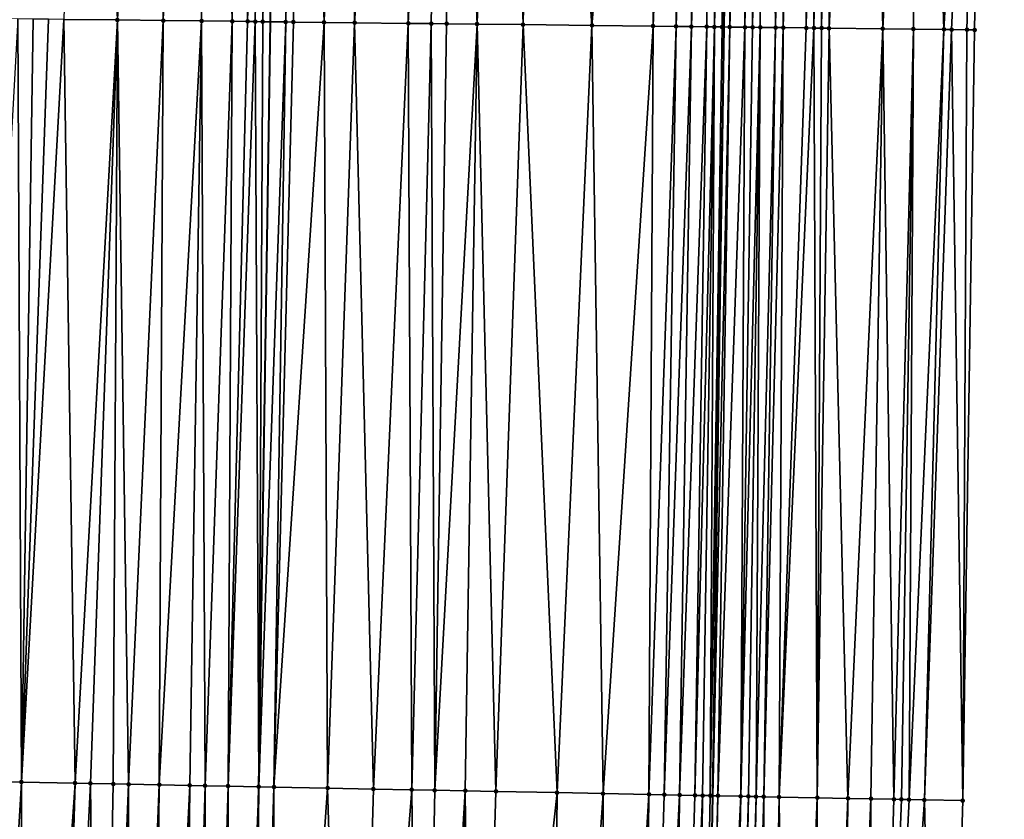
# Model space of a CAD drawing. Header units: feet. Extents: x 2004186 to 2014793, y 836912 to 864902.
# Tile 287 of 656: x 2010743 to 2010769, y 845860 to 845881. Entities that reach past the tile are written whole.
import ezdxf

# ---------------------------------------------------------------- set-up
doc = ezdxf.new("R2010")
doc.units = ezdxf.units.FT
doc.header["$LTSCALE"] = 100
doc.header["$MEASUREMENT"] = 0
for name, color, linetype, lineweight in [('EP_Travel Lane', 5, 'Continuous', 40), ('GPL_Skip Line', 2, 'Continuous', 40), ('Road Shots', 4, 'Continuous', 200), ('Road X-Section', 30, 'Continuous', 13)]:
    doc.layers.add(name, color=color, linetype=linetype, lineweight=lineweight)
doc.layers.add('I-77 SB_MM21-27-Surface-Border', color=7, linetype='Continuous')
doc.layers.add('I-77 SB_MM21-27-Surface-TIN', color=7, linetype='Continuous')

msp = doc.modelspace()

# ---------------------------------------------------------------- linework, layer by layer
at = {"layer": 'EP_Travel Lane'}
msp.add_polyline3d([(2010759.360322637, 845780.6629193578, 426.544845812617), (2010759.911873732, 845800.7087032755, 426.7726035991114), (2010760.343211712, 845820.7511371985, 427.0002737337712), (2010760.716691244, 845840.7453031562, 427.2234709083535), (2010761.090185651, 845860.7402653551, 427.4104054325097), (2010761.38151051, 845880.8343827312, 427.6064052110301), (2010761.527212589, 845900.9017199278, 427.8125082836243), (2010761.612163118, 845920.8999091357, 428.0130893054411), (2010761.697119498, 845940.8994757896, 428.2082520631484), (2010761.695010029, 845961.0133836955, 428.3966934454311), (2010761.541680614, 845981.0837673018, 428.625813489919), (2010761.325985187, 846001.0812769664, 428.860843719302), (2010761.110288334, 846021.0789189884, 429.0975363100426), (2010760.79572555, 846041.1759408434, 429.3102313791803), (2010760.32704666, 846061.2212644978, 429.4963117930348), (2010759.804670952, 846081.2125893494, 429.6828165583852)], dxfattribs=at)
at = {"layer": 'GPL_Skip Line'}
msp.add_polyline3d([(2010747.500364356, 845781.0019387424, 426.0945709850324), (2010748.017806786, 845800.9926561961, 426.3360864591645), (2010748.447249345, 845820.9862712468, 426.560567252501), (2010748.834283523, 845840.9799896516, 426.7729724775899), (2010749.22132756, 845860.9742173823, 426.9820490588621), (2010749.529161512, 845880.9705243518, 427.1633419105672), (2010749.695073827, 845900.9683217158, 427.3676179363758), (2010749.80006016, 845920.9666711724, 427.5674503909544), (2010749.905047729, 845940.9652561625, 427.7758774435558), (2010749.91524416, 845960.9638335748, 427.9645795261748), (2010749.763724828, 845980.9617326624, 428.1844560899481), (2010749.548030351, 846000.9591543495, 428.4127089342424), (2010749.332333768, 846020.95677122, 428.6233460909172), (2010749.033706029, 846040.9526589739, 428.8440243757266), (2010748.603619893, 846060.9468248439, 429.0315092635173), (2010748.12822341, 846080.9394297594, 429.2097553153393)], dxfattribs=at)
at = {"layer": 'I-77 SB_MM21-27-Surface-Border', "color": 3, "linetype": 'ByBlock', "lineweight": -2}
msp.add_polyline3d([(2010765.523465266, 846081.3463762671, 429.9143965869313), (2010766.398744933, 846061.3634390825, 429.7328369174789), (2010767.03046191, 846041.294467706, 429.541343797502), (2010767.331364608, 846021.1436960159, 429.3228908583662), (2010767.747054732, 846001.1477565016, 429.1141724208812), (2010768.162741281, 845981.1521484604, 428.8934604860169), (2010768.515083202, 845961.0416027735, 428.6906418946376), (2010768.704755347, 845940.8602144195, 428.4841989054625), (2010768.599760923, 845920.8603235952, 428.2853056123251), (2010768.294779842, 845900.8634994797, 428.0795218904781), (2010767.92794823, 845880.7591176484, 427.8583012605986), (2010767.617747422, 845860.6111968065, 427.6869207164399), (2010767.030730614, 845840.6203112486, 427.4903405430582), (2010766.443728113, 845820.6301648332, 427.2611214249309), (2010765.612790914, 845800.5724275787, 426.9969310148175), (2010764.693339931, 845780.510360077, 426.7571607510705)], dxfattribs=at)
at = {"layer": 'I-77 SB_MM21-27-Surface-TIN', "color": 128, "linetype": 'ByBlock', "lineweight": -2}
for points in [[(2010744.695152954, 845900.996518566, 427.1743784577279), (2010744.129518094, 845881.0326134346, 426.9546640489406), (2010745.529426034, 845881.0165509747, 427.0051876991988)], [(2010746.495124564, 845900.9863859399, 427.2421357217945), (2010744.695152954, 845900.996518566, 427.1743784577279), (2010745.529426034, 845881.0165509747, 427.0051876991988)], [(2010746.495124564, 845900.9863859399, 427.2421357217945), (2010745.529426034, 845881.0165509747, 427.0051876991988), (2010746.729346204, 845881.0027004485, 427.0570190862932)], [(2010747.495108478, 845900.9806968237, 427.2857171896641), (2010746.495124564, 845900.9863859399, 427.2421357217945), (2010746.729346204, 845881.0027004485, 427.0570190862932)], [(2010747.495108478, 845900.9806968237, 427.2857171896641), (2010746.729346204, 845881.0027004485, 427.0570190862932), (2010747.729279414, 845880.9911344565, 427.1026742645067)], [(2010748.095098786, 845900.9772758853, 427.3126067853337), (2010747.495108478, 845900.9806968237, 427.2857171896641), (2010747.729279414, 845880.9911344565, 427.1026742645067)], [(2010748.095098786, 845900.9772758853, 427.3126067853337), (2010747.729279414, 845880.9911344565, 427.1026742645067), (2010748.529227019, 845880.9819749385, 427.1295831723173)], [(2010748.8950863, 845900.9727975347, 427.3402379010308), (2010748.095098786, 845900.9772758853, 427.3126067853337), (2010748.529227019, 845880.9819749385, 427.1295831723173)], [(2010748.8950863, 845900.9727975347, 427.3402379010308), (2010748.529227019, 845880.9819749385, 427.1295831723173), (2010748.929201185, 845880.9774277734, 427.1396777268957)], [(2010749.49507701, 845900.9694530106, 427.3595490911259), (2010748.8950863, 845900.9727975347, 427.3402379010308), (2010748.929201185, 845880.9774277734, 427.1396777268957)], [(2010749.49507701, 845900.9694530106, 427.3595490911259), (2010748.929201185, 845880.9774277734, 427.1396777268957), (2010749.129188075, 845880.9751369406, 427.1465032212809)], [(2010749.49507701, 845900.9694530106, 427.3595490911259), (2010749.129188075, 845880.9751369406, 427.1465032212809), (2010749.329174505, 845880.9728046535, 427.157602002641)], [(2010749.49507701, 845900.9694530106, 427.3595490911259), (2010749.329174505, 845880.9728046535, 427.157602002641), (2010749.695073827, 845900.9683217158, 427.3676179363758)], [(2010749.329174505, 845880.9728046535, 427.157602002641), (2010749.529161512, 845880.9705243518, 427.1633419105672), (2010749.695073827, 845900.9683217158, 427.3676179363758)], [(2010749.929135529, 845880.9659637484, 427.1748217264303), (2010749.695073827, 845900.9683217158, 427.3676179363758), (2010749.529161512, 845880.9705243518, 427.1633419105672)], [(2010750.295064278, 845900.9649278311, 427.3918244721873), (2010749.695073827, 845900.9683217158, 427.3676179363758), (2010749.929135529, 845880.9659637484, 427.1748217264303)], [(2010750.295064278, 845900.9649278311, 427.3918244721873), (2010749.929135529, 845880.9659637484, 427.1748217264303), (2010750.129122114, 845880.9636454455, 427.1844789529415)], [(2010750.295064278, 845900.9649278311, 427.3918244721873), (2010750.129122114, 845880.9636454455, 427.1844789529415), (2010750.929069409, 845880.9544580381, 427.2142628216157)], [(2010751.49504554, 845900.9582087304, 427.4334273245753), (2010750.295064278, 845900.9649278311, 427.3918244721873), (2010750.929069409, 845880.9544580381, 427.2142628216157)], [(2010751.49504554, 845900.9582087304, 427.4334273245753), (2010750.929069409, 845880.9544580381, 427.2142628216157), (2010751.729016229, 845880.9452279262, 427.2484488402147)], [(2010753.095020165, 845900.9491754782, 427.4962815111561), (2010751.49504554, 845900.9582087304, 427.4334273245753), (2010751.729016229, 845880.9452279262, 427.2484488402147)], [(2010753.095020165, 845900.9491754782, 427.4962815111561), (2010751.729016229, 845880.9452279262, 427.2484488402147), (2010753.128923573, 845880.9291119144, 427.3044928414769)], [(2010754.095004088, 845900.943488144, 427.5396862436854), (2010753.095020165, 845900.9491754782, 427.4962815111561), (2010753.128923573, 845880.9291119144, 427.3044928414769)], [(2010754.095004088, 845900.943488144, 427.5396862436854), (2010753.128923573, 845880.9291119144, 427.3044928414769), (2010753.728883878, 845880.9222065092, 427.3283615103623)], [(2010754.095004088, 845900.943488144, 427.5396862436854), (2010753.728883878, 845880.9222065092, 427.3283615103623), (2010754.128857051, 845880.917570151, 427.347650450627)], [(2010755.494981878, 845900.9355826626, 427.5948211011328), (2010754.095004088, 845900.943488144, 427.5396862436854), (2010754.928804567, 845880.9084025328, 427.3753943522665)], [(2010754.095004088, 845900.943488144, 427.5396862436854), (2010754.128857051, 845880.917570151, 427.347650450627), (2010754.928804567, 845880.9084025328, 427.3753943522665)], [(2010755.494981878, 845900.9355826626, 427.5948211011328), (2010754.928804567, 845880.9084025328, 427.3753943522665), (2010756.128725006, 845880.8945761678, 427.4247351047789)], [(2010756.494966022, 845900.9299373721, 427.6340561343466), (2010755.494981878, 845900.9355826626, 427.5948211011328), (2010756.128725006, 845880.8945761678, 427.4247351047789)], [(2010756.494966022, 845900.9299373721, 427.6340561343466), (2010756.128725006, 845880.8945761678, 427.4247351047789), (2010757.928606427, 845880.8739050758, 427.491689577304)], [(2010758.094940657, 845900.9209060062, 427.6967232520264), (2010756.494966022, 845900.9299373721, 427.6340561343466), (2010757.928606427, 845880.8739050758, 427.491689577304)], [(2010759.69491517, 845900.9118513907, 427.7616961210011), (2010758.094940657, 845900.9209060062, 427.6967232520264), (2010757.928606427, 845880.8739050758, 427.491689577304)], [(2010759.69491517, 845900.9118513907, 427.7616961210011), (2010757.928606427, 845880.8739050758, 427.491689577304), (2010759.528500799, 845880.8555106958, 427.5532741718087)], [(2010760.294905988, 845900.908527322, 427.7789786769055), (2010759.69491517, 845900.9118513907, 427.7616961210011), (2010759.528500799, 845880.8555106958, 427.5532741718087)], [(2010760.294905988, 845900.908527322, 427.7789786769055), (2010759.528500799, 845880.8555106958, 427.5532741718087), (2010760.12846163, 845880.8486524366, 427.5722828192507)], [(2010760.694899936, 845900.9063245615, 427.7891827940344), (2010760.294905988, 845900.908527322, 427.7789786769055), (2010760.12846163, 845880.8486524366, 427.5722828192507)], [(2010760.694899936, 845900.9063245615, 427.7891827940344), (2010760.12846163, 845880.8486524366, 427.5722828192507), (2010760.528435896, 845880.8441143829, 427.5814381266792)], [(2010761.094893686, 845900.9040840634, 427.8031295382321), (2010760.694899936, 845900.9063245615, 427.7891827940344), (2010760.528435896, 845880.8441143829, 427.5814381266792)], [(2010761.094893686, 845900.9040840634, 427.8031295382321), (2010760.528435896, 845880.8441143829, 427.5814381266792), (2010760.928409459, 845880.8395129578, 427.5971260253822)], [(2010761.094893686, 845900.9040840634, 427.8031295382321), (2010760.928409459, 845880.8395129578, 427.5971260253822), (2010761.128396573, 845880.8372422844, 427.6018733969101)], [(2010761.094893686, 845900.9040840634, 427.8031295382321), (2010761.128396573, 845880.8372422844, 427.6018733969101), (2010761.527212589, 845900.9017199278, 427.8125082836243)], [(2010761.328384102, 845880.835008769, 427.6027903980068), (2010761.527212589, 845900.9017199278, 427.8125082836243), (2010761.128396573, 845880.8372422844, 427.6018733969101)], [(2010761.328384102, 845880.835008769, 427.6027903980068), (2010761.38151051, 845880.8343827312, 427.6064052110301), (2010761.527212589, 845900.9017199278, 427.8125082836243)], [(2010761.694884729, 845900.9008030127, 427.8161457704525), (2010761.527212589, 845900.9017199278, 427.8125082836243), (2010761.38151051, 845880.8343827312, 427.6064052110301)], [(2010761.694884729, 845900.9008030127, 427.8161457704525), (2010761.38151051, 845880.8343827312, 427.6064052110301), (2010761.52837026, 845880.832652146, 427.6163978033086)], [(2010762.094877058, 845900.8982917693, 427.8569436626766), (2010761.694884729, 845900.9008030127, 427.8161457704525), (2010761.52837026, 845880.832652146, 427.6163978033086)], [(2010762.094877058, 845900.8982917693, 427.8569436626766), (2010761.52837026, 845880.832652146, 427.6163978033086), (2010761.928341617, 845880.8278524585, 427.6525233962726)], [(2010762.294873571, 845900.8971027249, 427.8707398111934), (2010762.094877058, 845900.8982917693, 427.8569436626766), (2010761.928341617, 845880.8278524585, 427.6525233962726)], [(2010762.294873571, 845900.8971027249, 427.8707398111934), (2010761.928341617, 845880.8278524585, 427.6525233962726), (2010762.128327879, 845880.8255051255, 427.6651731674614)], [(2010762.494870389, 845900.8959716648, 427.87878539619), (2010762.294873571, 845900.8971027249, 427.8707398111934), (2010762.128327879, 845880.8255051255, 427.6651731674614)], [(2010762.494870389, 845900.8959716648, 427.87878539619), (2010762.128327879, 845880.8255051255, 427.6651731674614), (2010762.328314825, 845880.8232192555, 427.6714870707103)], [(2010762.494870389, 845900.8959716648, 427.87878539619), (2010762.328314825, 845880.8232192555, 427.6714870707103), (2010762.728289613, 845880.8187280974, 427.6758081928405)], [(2010762.89486471, 845900.8938398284, 427.8819555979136), (2010762.494870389, 845900.8959716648, 427.87878539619), (2010762.728289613, 845880.8187280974, 427.6758081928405)], [(2010763.094861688, 845900.8927393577, 427.8869674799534), (2010762.89486471, 845900.8938398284, 427.8819555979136), (2010762.728289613, 845880.8187280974, 427.6758081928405)], [(2010763.094861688, 845900.8927393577, 427.8869674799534), (2010762.728289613, 845880.8187280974, 427.6758081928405), (2010762.928276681, 845880.8164531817, 427.6809928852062)], [(2010763.49485537, 845900.8904859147, 427.9021980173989), (2010763.094861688, 845900.8927393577, 427.8869674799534), (2010762.928276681, 845880.8164531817, 427.6809928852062)], [(2010763.49485537, 845900.8904859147, 427.9021980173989), (2010762.928276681, 845880.8164531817, 427.6809928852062), (2010763.528237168, 845880.8095639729, 427.703191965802)], [(2010763.694852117, 845900.8893411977, 427.9115980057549), (2010763.49485537, 845900.8904859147, 427.9021980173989), (2010763.528237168, 845880.8095639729, 427.703191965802)], [(2010763.894848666, 845900.8881588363, 427.9247313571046), (2010763.694852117, 845900.8893411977, 427.9115980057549), (2010763.528237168, 845880.8095639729, 427.703191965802)], [(2010763.894848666, 845900.8881588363, 427.9247313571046), (2010763.528237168, 845880.8095639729, 427.703191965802), (2010763.728223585, 845880.8072306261, 427.7143999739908)], [(2010764.094845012, 845900.8869377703, 427.941703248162), (2010763.894848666, 845900.8881588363, 427.9247313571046), (2010763.728223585, 845880.8072306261, 427.7143999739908)], [(2010764.094845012, 845900.8869377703, 427.941703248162), (2010763.728223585, 845880.8072306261, 427.7143999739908), (2010763.928209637, 845880.8048643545, 427.7290020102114)], [(2010764.294841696, 845900.8857812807, 427.9522707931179), (2010764.094845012, 845900.8869377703, 427.941703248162), (2010763.928209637, 845880.8048643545, 427.7290020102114)], [(2010764.294841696, 845900.8857812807, 427.9522707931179), (2010763.928209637, 845880.8048643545, 427.7290020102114), (2010764.128196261, 845880.8025495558, 427.7382980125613)], [(2010765.094829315, 845900.8813230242, 427.9779090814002), (2010764.294841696, 845900.8857812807, 427.9522707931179), (2010764.128196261, 845880.8025495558, 427.7382980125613)], [(2010765.094829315, 845900.8813230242, 427.9779090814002), (2010764.128196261, 845880.8025495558, 427.7382980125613), (2010765.528104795, 845880.7865405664, 427.7833097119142)], [(2010766.494807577, 845900.8735073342, 428.024138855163), (2010765.094829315, 845900.8813230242, 427.9779090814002), (2010765.528104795, 845880.7865405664, 427.7833097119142)], [(2010766.494807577, 845900.8735073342, 428.024138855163), (2010765.528104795, 845880.7865405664, 427.7833097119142), (2010766.328052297, 845880.7773717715, 427.8111749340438)], [(2010766.494807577, 845900.8735073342, 428.024138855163), (2010766.328052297, 845880.7773717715, 427.8111749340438), (2010767.128000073, 845880.7682275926, 427.8365026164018)], [(2010766.494807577, 845900.8735073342, 428.024138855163), (2010767.128000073, 845880.7682275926, 427.8365026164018), (2010768.294779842, 845900.8634994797, 428.0795218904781)], [(2010767.327987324, 845880.7659691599, 427.8399881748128), (2010768.294779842, 845900.8634994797, 428.0795218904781), (2010767.128000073, 845880.7682275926, 427.8365026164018)], [(2010767.727961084, 845880.7613855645, 427.8538381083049), (2010768.294779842, 845900.8634994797, 428.0795218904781), (2010767.327987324, 845880.7659691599, 427.8399881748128)], [(2010767.92794823, 845880.7591176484, 427.8583012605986), (2010768.294779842, 845900.8634994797, 428.0795218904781), (2010767.727961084, 845880.7613855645, 427.8538381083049)], [(2010742.92959656, 845881.0463413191, 426.915475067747), (2010741.822767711, 845861.1202309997, 426.6969128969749), (2010743.022533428, 845861.096514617, 426.7470818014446)], [(2010743.329570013, 845881.041730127, 426.9321697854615), (2010742.92959656, 845881.0463413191, 426.915475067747), (2010743.022533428, 845861.096514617, 426.7470818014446)], [(2010743.729543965, 845881.0371638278, 426.944236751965), (2010743.329570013, 845881.041730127, 426.9321697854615), (2010743.022533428, 845861.096514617, 426.7470818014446)], [(2010744.129518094, 845881.0326134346, 426.9546640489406), (2010743.729543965, 845881.0371638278, 426.944236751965), (2010743.022533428, 845861.096514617, 426.7470818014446)], [(2010744.129518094, 845881.0326134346, 426.9546640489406), (2010743.022533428, 845861.096514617, 426.7470818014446), (2010744.422262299, 845861.0689592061, 426.794003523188)], [(2010745.529426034, 845881.0165509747, 427.0051876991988), (2010744.129518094, 845881.0326134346, 426.9546640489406), (2010744.422262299, 845861.0689592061, 426.794003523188)], [(2010745.529426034, 845881.0165509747, 427.0051876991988), (2010744.422262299, 845861.0689592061, 426.794003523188), (2010744.822185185, 845861.06110444, 426.8055507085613)], [(2010745.529426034, 845881.0165509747, 427.0051876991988), (2010744.822185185, 845861.06110444, 426.8055507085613), (2010745.422068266, 845861.0492577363, 426.829462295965)], [(2010745.529426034, 845881.0165509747, 427.0051876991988), (2010745.422068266, 845861.0492577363, 426.829462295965), (2010745.821990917, 845861.0413907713, 426.8422549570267)], [(2010746.729346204, 845881.0027004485, 427.0570190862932), (2010745.529426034, 845881.0165509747, 427.0051876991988), (2010745.821990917, 845861.0413907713, 426.8422549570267)], [(2010746.729346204, 845881.0027004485, 427.0570190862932), (2010745.821990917, 845861.0413907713, 426.8422549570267), (2010746.621834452, 845861.0255656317, 426.8771524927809)], [(2010747.729279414, 845880.9911344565, 427.1026742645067), (2010746.729346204, 845881.0027004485, 427.0570190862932), (2010746.621834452, 845861.0255656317, 426.8771524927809)], [(2010747.729279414, 845880.9911344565, 427.1026742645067), (2010746.621834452, 845861.0255656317, 426.8771524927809), (2010747.421676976, 845861.0096882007, 426.9173888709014)], [(2010747.729279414, 845880.9911344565, 427.1026742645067), (2010747.421676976, 845861.0096882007, 426.9173888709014), (2010747.821598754, 845861.001776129, 426.9347867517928)], [(2010748.529227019, 845880.9819749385, 427.1295831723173), (2010747.729279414, 845880.9911344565, 427.1026742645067), (2010747.821598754, 845861.001776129, 426.9347867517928)], [(2010748.529227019, 845880.9819749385, 427.1295831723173), (2010747.821598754, 845861.001776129, 426.9347867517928), (2010748.421483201, 845860.9900000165, 426.9514911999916)], [(2010748.929201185, 845880.9774277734, 427.1396777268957), (2010748.529227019, 845880.9819749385, 427.1295831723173), (2010748.421483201, 845860.9900000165, 426.9514911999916)], [(2010749.129188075, 845880.9751369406, 427.1465032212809), (2010748.929201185, 845880.9774277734, 427.1396777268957), (2010748.421483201, 845860.9900000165, 426.9514911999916)], [(2010749.129188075, 845880.9751369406, 427.1465032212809), (2010748.421483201, 845860.9900000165, 426.9514911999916), (2010749.22132756, 845860.9742173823, 426.9820490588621)], [(2010749.329174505, 845880.9728046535, 427.157602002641), (2010749.129188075, 845880.9751369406, 427.1465032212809), (2010749.22132756, 845860.9742173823, 426.9820490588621)], [(2010749.329174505, 845880.9728046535, 427.157602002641), (2010749.22132756, 845860.9742173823, 426.9820490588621), (2010749.529161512, 845880.9705243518, 427.1633419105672)], [(2010749.929135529, 845880.9659637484, 427.1748217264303), (2010749.529161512, 845880.9705243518, 427.1633419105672), (2010749.22132756, 845860.9742173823, 426.9820490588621)], [(2010749.929135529, 845880.9659637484, 427.1748217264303), (2010749.22132756, 845860.9742173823, 426.9820490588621), (2010749.621249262, 845860.9663014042, 426.9998458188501)], [(2010750.129122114, 845880.9636454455, 427.1844789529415), (2010749.929135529, 845880.9659637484, 427.1748217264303), (2010749.621249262, 845860.9663014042, 426.9998458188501)], [(2010750.929069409, 845880.9544580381, 427.2142628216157), (2010750.129122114, 845880.9636454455, 427.1844789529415), (2010749.621249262, 845860.9663014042, 426.9998458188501)], [(2010750.929069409, 845880.9544580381, 427.2142628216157), (2010749.621249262, 845860.9663014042, 426.9998458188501), (2010751.020977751, 845860.9387263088, 427.0487772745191)], [(2010751.729016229, 845880.9452279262, 427.2484488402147), (2010750.929069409, 845880.9544580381, 427.2142628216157), (2010751.020977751, 845860.9387263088, 427.0487772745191)], [(2010751.729016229, 845880.9452279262, 427.2484488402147), (2010751.020977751, 845860.9387263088, 427.0487772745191), (2010752.220744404, 845860.9150582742, 427.0940100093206)], [(2010753.128923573, 845880.9291119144, 427.3044928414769), (2010751.729016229, 845880.9452279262, 427.2484488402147), (2010752.220744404, 845860.9150582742, 427.0940100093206)], [(2010753.128923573, 845880.9291119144, 427.3044928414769), (2010752.220744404, 845860.9150582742, 427.0940100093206), (2010753.22054942, 845860.8953076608, 427.1344861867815)], [(2010753.728883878, 845880.9222065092, 427.3283615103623), (2010753.128923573, 845880.9291119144, 427.3044928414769), (2010753.22054942, 845860.8953076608, 427.1344861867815)], [(2010753.728883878, 845880.9222065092, 427.3283615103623), (2010753.22054942, 845860.8953076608, 427.1344861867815), (2010753.820432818, 845860.8834773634, 427.1567227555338)], [(2010754.128857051, 845880.917570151, 427.347650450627), (2010753.728883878, 845880.9222065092, 427.3283615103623), (2010753.820432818, 845860.8834773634, 427.1567227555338)], [(2010754.928804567, 845880.9084025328, 427.3753943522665), (2010754.128857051, 845880.917570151, 427.347650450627), (2010753.820432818, 845860.8834773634, 427.1567227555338)], [(2010754.928804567, 845880.9084025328, 427.3753943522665), (2010753.820432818, 845860.8834773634, 427.1567227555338), (2010754.620276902, 845860.8676805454, 427.1887287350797)], [(2010754.928804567, 845880.9084025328, 427.3753943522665), (2010754.620276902, 845860.8676805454, 427.1887287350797), (2010755.420121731, 845860.8519222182, 427.2168049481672)], [(2010756.128725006, 845880.8945761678, 427.4247351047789), (2010754.928804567, 845880.9084025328, 427.3753943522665), (2010755.420121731, 845860.8519222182, 427.2168049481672)], [(2010756.128725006, 845880.8945761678, 427.4247351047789), (2010755.420121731, 845860.8519222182, 427.2168049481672), (2010757.019810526, 845860.8203609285, 427.2775144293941)], [(2010757.928606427, 845880.8739050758, 427.491689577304), (2010756.128725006, 845880.8945761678, 427.4247351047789), (2010757.019810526, 845860.8203609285, 427.2775144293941)], [(2010757.928606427, 845880.8739050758, 427.491689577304), (2010757.019810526, 845860.8203609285, 427.2775144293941), (2010758.219577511, 845860.7967101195, 427.3209884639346)], [(2010759.528500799, 845880.8555106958, 427.5532741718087), (2010757.928606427, 845880.8739050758, 427.491689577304), (2010758.219577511, 845860.7967101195, 427.3209884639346)], [(2010759.528500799, 845880.8555106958, 427.5532741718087), (2010758.219577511, 845860.7967101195, 427.3209884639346), (2010759.41934365, 845860.7730155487, 427.3689304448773)], [(2010760.12846163, 845880.8486524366, 427.5722828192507), (2010759.528500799, 845880.8555106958, 427.5532741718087), (2010759.41934365, 845860.7730155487, 427.3689304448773)], [(2010760.12846163, 845880.8486524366, 427.5722828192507), (2010759.41934365, 845860.7730155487, 427.3689304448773), (2010759.81926648, 845860.7651578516, 427.3807768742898)], [(2010760.528435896, 845880.8441143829, 427.5814381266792), (2010760.12846163, 845880.8486524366, 427.5722828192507), (2010759.81926648, 845860.7651578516, 427.3807768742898)], [(2010760.528435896, 845880.8441143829, 427.5814381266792), (2010759.81926648, 845860.7651578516, 427.3807768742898), (2010760.219190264, 845860.7573494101, 427.3875944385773)], [(2010760.928409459, 845880.8395129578, 427.5971260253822), (2010760.528435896, 845880.8441143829, 427.5814381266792), (2010760.219190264, 845860.7573494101, 427.3875944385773)], [(2010760.928409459, 845880.8395129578, 427.5971260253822), (2010760.219190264, 845860.7573494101, 427.3875944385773), (2010760.619112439, 845860.7494578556, 427.4028976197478)], [(2010761.128396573, 845880.8372422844, 427.6018733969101), (2010760.928409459, 845880.8395129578, 427.5971260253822), (2010760.619112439, 845860.7494578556, 427.4028976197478)], [(2010761.128396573, 845880.8372422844, 427.6018733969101), (2010760.619112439, 845860.7494578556, 427.4028976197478), (2010760.819074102, 845860.7455418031, 427.407514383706)], [(2010761.128396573, 845880.8372422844, 427.6018733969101), (2010760.819074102, 845860.7455418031, 427.407514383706), (2010761.019036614, 845860.741669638, 427.4076503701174)], [(2010761.328384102, 845880.835008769, 427.6027903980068), (2010761.128396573, 845880.8372422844, 427.6018733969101), (2010761.019036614, 845860.741669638, 427.4076503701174)], [(2010761.328384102, 845880.835008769, 427.6027903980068), (2010761.019036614, 845860.741669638, 427.4076503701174), (2010761.38151051, 845880.8343827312, 427.6064052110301)], [(2010761.019036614, 845860.741669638, 427.4076503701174), (2010761.090185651, 845860.7402653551, 427.4104054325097), (2010761.38151051, 845880.8343827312, 427.6064052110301)], [(2010761.52837026, 845880.832652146, 427.6163978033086), (2010761.38151051, 845880.8343827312, 427.6064052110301), (2010761.090185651, 845860.7402653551, 427.4104054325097)], [(2010761.52837026, 845880.832652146, 427.6163978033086), (2010761.090185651, 845860.7402653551, 427.4104054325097), (2010761.218997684, 845860.7377229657, 427.4153933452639)], [(2010761.928341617, 845880.8278524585, 427.6525233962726), (2010761.52837026, 845880.832652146, 427.6163978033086), (2010761.218997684, 845860.7377229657, 427.4153933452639)], [(2010761.928341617, 845880.8278524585, 427.6525233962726), (2010761.218997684, 845860.7377229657, 427.4153933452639), (2010761.818876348, 845860.7256481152, 427.4625980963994)], [(2010762.128327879, 845880.8255051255, 427.6651731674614), (2010761.928341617, 845880.8278524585, 427.6525233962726), (2010761.818876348, 845860.7256481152, 427.4625980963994)], [(2010762.328314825, 845880.8232192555, 427.6714870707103), (2010762.128327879, 845880.8255051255, 427.6651731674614), (2010761.818876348, 845860.7256481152, 427.4625980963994)], [(2010762.328314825, 845880.8232192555, 427.6714870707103), (2010761.818876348, 845860.7256481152, 427.4625980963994), (2010762.018836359, 845860.7216467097, 427.4759291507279)], [(2010762.328314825, 845880.8232192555, 427.6714870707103), (2010762.018836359, 845860.7216467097, 427.4759291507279), (2010762.218797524, 845860.7177049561, 427.4831699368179)], [(2010762.728289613, 845880.8187280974, 427.6758081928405), (2010762.328314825, 845880.8232192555, 427.6714870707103), (2010762.218797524, 845860.7177049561, 427.4831699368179)], [(2010762.728289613, 845880.8187280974, 427.6758081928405), (2010762.218797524, 845860.7177049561, 427.4831699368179), (2010762.41875923, 845860.7137911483, 427.4875575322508)], [(2010762.928276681, 845880.8164531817, 427.6809928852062), (2010762.728289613, 845880.8187280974, 427.6758081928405), (2010762.41875923, 845860.7137911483, 427.4875575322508)], [(2010762.928276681, 845880.8164531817, 427.6809928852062), (2010762.41875923, 845860.7137911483, 427.4875575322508), (2010762.818681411, 845860.7058999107, 427.5028283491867)], [(2010763.528237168, 845880.8095639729, 427.703191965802), (2010762.928276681, 845880.8164531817, 427.6809928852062), (2010762.818681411, 845860.7058999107, 427.5028283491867)], [(2010763.728223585, 845880.8072306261, 427.7143999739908), (2010763.528237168, 845880.8095639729, 427.703191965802), (2010762.818681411, 845860.7058999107, 427.5028283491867)], [(2010763.728223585, 845880.8072306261, 427.7143999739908), (2010762.818681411, 845860.7058999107, 427.5028283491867), (2010763.818484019, 845860.6860248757, 427.5560076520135)], [(2010763.928209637, 845880.8048643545, 427.7290020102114), (2010763.728223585, 845880.8072306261, 427.7143999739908), (2010763.818484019, 845860.6860248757, 427.5560076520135)], [(2010764.128196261, 845880.8025495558, 427.7382980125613), (2010763.928209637, 845880.8048643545, 427.7290020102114), (2010763.818484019, 845860.6860248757, 427.5560076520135)], [(2010764.128196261, 845880.8025495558, 427.7382980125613), (2010763.818484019, 845860.6860248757, 427.5560076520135), (2010764.618328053, 845860.6702254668, 427.5882781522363)], [(2010765.528104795, 845880.7865405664, 427.7833097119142), (2010764.128196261, 845880.8025495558, 427.7382980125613), (2010764.618328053, 845860.6702254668, 427.5882781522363)], [(2010765.528104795, 845880.7865405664, 427.7833097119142), (2010764.618328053, 845860.6702254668, 427.5882781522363), (2010765.218213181, 845860.6584845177, 427.6013925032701)], [(2010765.528104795, 845880.7865405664, 427.7833097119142), (2010765.218213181, 845860.6584845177, 427.6013925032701), (2010765.818096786, 845860.6466649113, 427.6225375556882)], [(2010766.328052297, 845880.7773717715, 427.8111749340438), (2010765.528104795, 845880.7865405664, 427.7833097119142), (2010765.818096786, 845860.6466649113, 427.6225375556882)], [(2010766.328052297, 845880.7773717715, 427.8111749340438), (2010765.818096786, 845860.6466649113, 427.6225375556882), (2010766.01805837, 845860.642744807, 427.6275680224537)], [(2010766.328052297, 845880.7773717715, 427.8111749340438), (2010766.01805837, 845860.642744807, 427.6275680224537), (2010766.218019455, 845860.638798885, 427.6352343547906)], [(2010767.128000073, 845880.7682275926, 427.8365026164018), (2010766.328052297, 845880.7773717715, 427.8111749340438), (2010766.218019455, 845860.638798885, 427.6352343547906)], [(2010767.128000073, 845880.7682275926, 427.8365026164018), (2010766.218019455, 845860.638798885, 427.6352343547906), (2010766.617940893, 845860.6308693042, 427.6544199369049)], [(2010767.327987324, 845880.7659691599, 427.8399881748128), (2010767.128000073, 845880.7682275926, 427.8365026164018), (2010766.617940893, 845860.6308693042, 427.6544199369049)], [(2010767.327987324, 845880.7659691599, 427.8399881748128), (2010766.617940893, 845860.6308693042, 427.6544199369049), (2010767.617747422, 845860.6111968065, 427.6869207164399)], [(2010767.727961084, 845880.7613855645, 427.8538381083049), (2010767.327987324, 845880.7659691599, 427.8399881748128), (2010767.617747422, 845860.6111968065, 427.6869207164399)], [(2010767.92794823, 845880.7591176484, 427.8583012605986), (2010767.727961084, 845880.7613855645, 427.8538381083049), (2010767.617747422, 845860.6111968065, 427.6869207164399)], [(2010743.022533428, 845861.096514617, 426.7470818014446), (2010741.822767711, 845861.1202309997, 426.6969128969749), (2010741.83565001, 845841.1183266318, 426.4971453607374)], [(2010743.022533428, 845861.096514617, 426.7470818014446), (2010741.83565001, 845841.1183266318, 426.4971453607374), (2010743.035415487, 845841.0945978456, 426.545769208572)], [(2010744.422262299, 845861.0689592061, 426.794003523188), (2010743.022533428, 845861.096514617, 426.7470818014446), (2010743.035415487, 845841.0945978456, 426.545769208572)], [(2010744.422262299, 845861.0689592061, 426.794003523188), (2010743.035415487, 845841.0945978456, 426.545769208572), (2010743.835260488, 845841.0788484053, 426.5714530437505)], [(2010744.822185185, 845861.06110444, 426.8055507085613), (2010744.422262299, 845861.0689592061, 426.794003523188), (2010743.835260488, 845841.0788484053, 426.5714530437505)], [(2010744.822185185, 845861.06110444, 426.8055507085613), (2010743.835260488, 845841.0788484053, 426.5714530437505), (2010745.035027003, 845841.0551732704, 426.6148986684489)], [(2010745.422068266, 845861.0492577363, 426.829462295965), (2010744.822185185, 845861.06110444, 426.8055507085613), (2010745.035027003, 845841.0551732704, 426.6148986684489)], [(2010745.821990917, 845861.0413907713, 426.8422549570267), (2010745.422068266, 845861.0492577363, 426.829462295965), (2010745.035027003, 845841.0551732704, 426.6148986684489)], [(2010745.821990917, 845861.0413907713, 426.8422549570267), (2010745.035027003, 845841.0551732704, 426.6148986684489), (2010745.834870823, 845841.0393627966, 426.6464732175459)], [(2010746.621834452, 845861.0255656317, 426.8771524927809), (2010745.821990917, 845861.0413907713, 426.8422549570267), (2010745.834870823, 845841.0393627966, 426.6464732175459)], [(2010746.621834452, 845861.0255656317, 426.8771524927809), (2010745.834870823, 845841.0393627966, 426.6464732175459), (2010746.43475304, 845841.0274715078, 426.6733810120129)], [(2010747.421676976, 845861.0096882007, 426.9173888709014), (2010746.621834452, 845861.0255656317, 426.8771524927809), (2010746.43475304, 845841.0274715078, 426.6733810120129)], [(2010747.421676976, 845861.0096882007, 426.9173888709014), (2010746.43475304, 845841.0274715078, 426.6733810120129), (2010747.234595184, 845841.0115744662, 426.7133107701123)], [(2010747.821598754, 845861.001776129, 426.9347867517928), (2010747.421676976, 845861.0096882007, 426.9173888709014), (2010747.234595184, 845841.0115744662, 426.7133107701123)], [(2010747.821598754, 845861.001776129, 426.9347867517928), (2010747.234595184, 845841.0115744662, 426.7133107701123), (2010747.83447839, 845840.9997342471, 426.7352895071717)], [(2010748.421483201, 845860.9900000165, 426.9514911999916), (2010747.821598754, 845861.001776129, 426.9347867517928), (2010747.83447839, 845840.9997342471, 426.7352895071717)], [(2010748.421483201, 845860.9900000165, 426.9514911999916), (2010747.83447839, 845840.9997342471, 426.7352895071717), (2010748.434361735, 845840.9879011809, 426.7565778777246)], [(2010748.421483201, 845860.9900000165, 426.9514911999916), (2010748.434361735, 845840.9879011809, 426.7565778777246), (2010749.22132756, 845860.9742173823, 426.9820490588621)], [(2010748.434361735, 845840.9879011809, 426.7565778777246), (2010748.834283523, 845840.9799896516, 426.7729724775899), (2010749.22132756, 845860.9742173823, 426.9820490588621)], [(2010749.034244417, 845840.9760338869, 426.7811697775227), (2010749.22132756, 845860.9742173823, 426.9820490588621), (2010748.834283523, 845840.9799896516, 426.7729724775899)], [(2010749.621249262, 845860.9663014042, 426.9998458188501), (2010749.22132756, 845860.9742173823, 426.9820490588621), (2010749.034244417, 845840.9760338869, 426.7811697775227)], [(2010749.621249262, 845860.9663014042, 426.9998458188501), (2010749.034244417, 845840.9760338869, 426.7811697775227), (2010749.634128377, 845840.9642326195, 426.7993890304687)], [(2010751.020977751, 845860.9387263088, 427.0487772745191), (2010749.621249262, 845860.9663014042, 426.9998458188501), (2010749.634128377, 845840.9642326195, 426.7993890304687)], [(2010751.020977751, 845860.9387263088, 427.0487772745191), (2010749.634128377, 845840.9642326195, 426.7993890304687), (2010751.633738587, 845840.924740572, 426.8750306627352)], [(2010752.220744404, 845860.9150582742, 427.0940100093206), (2010751.020977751, 845860.9387263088, 427.0487772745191), (2010751.633738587, 845840.924740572, 426.8750306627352)], [(2010753.22054942, 845860.8953076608, 427.1344861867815), (2010752.220744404, 845860.9150582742, 427.0940100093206), (2010751.633738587, 845840.924740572, 426.8750306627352)], [(2010753.22054942, 845860.8953076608, 427.1344861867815), (2010751.633738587, 845840.924740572, 426.8750306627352), (2010753.4333866, 845840.8891369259, 426.9489766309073)], [(2010753.820432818, 845860.8834773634, 427.1567227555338), (2010753.22054942, 845860.8953076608, 427.1344861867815), (2010753.4333866, 845840.8891369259, 426.9489766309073)], [(2010754.620276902, 845860.8676805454, 427.1887287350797), (2010753.820432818, 845860.8834773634, 427.1567227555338), (2010753.4333866, 845840.8891369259, 426.9489766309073)], [(2010754.620276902, 845860.8676805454, 427.1887287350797), (2010753.4333866, 845840.8891369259, 426.9489766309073), (2010754.233230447, 845840.8733278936, 426.9804120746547)], [(2010754.620276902, 845860.8676805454, 427.1887287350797), (2010754.233230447, 845840.8733278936, 426.9804120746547), (2010754.83311255, 845840.8614306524, 427.007894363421)], [(2010755.420121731, 845860.8519222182, 427.2168049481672), (2010754.620276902, 845860.8676805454, 427.1887287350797), (2010754.83311255, 845840.8614306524, 427.007894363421)], [(2010757.019810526, 845860.8203609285, 427.2775144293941), (2010755.420121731, 845860.8519222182, 427.2168049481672), (2010754.83311255, 845840.8614306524, 427.007894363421)], [(2010757.019810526, 845860.8203609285, 427.2775144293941), (2010754.83311255, 845840.8614306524, 427.007894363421), (2010756.832723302, 845840.8219666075, 427.0808332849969)], [(2010758.219577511, 845860.7967101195, 427.3209884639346), (2010757.019810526, 845860.8203609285, 427.2775144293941), (2010756.832723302, 845840.8219666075, 427.0808332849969)], [(2010758.219577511, 845860.7967101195, 427.3209884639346), (2010756.832723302, 845840.8219666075, 427.0808332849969), (2010758.232449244, 845840.7942599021, 427.1397926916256)], [(2010759.41934365, 845860.7730155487, 427.3689304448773), (2010758.219577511, 845860.7967101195, 427.3209884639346), (2010758.232449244, 845840.7942599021, 427.1397926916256)], [(2010759.41934365, 845860.7730155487, 427.3689304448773), (2010758.232449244, 845840.7942599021, 427.1397926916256), (2010759.232254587, 845840.7745262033, 427.1764239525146)], [(2010759.81926648, 845860.7651578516, 427.3807768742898), (2010759.41934365, 845860.7730155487, 427.3689304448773), (2010759.232254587, 845840.7745262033, 427.1764239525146)], [(2010760.219190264, 845860.7573494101, 427.3875944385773), (2010759.81926648, 845860.7651578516, 427.3807768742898), (2010759.232254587, 845840.7745262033, 427.1764239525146)], [(2010760.219190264, 845860.7573494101, 427.3875944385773), (2010759.232254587, 845840.7745262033, 427.1764239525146), (2010760.032100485, 845840.7588231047, 427.1976350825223)], [(2010760.619112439, 845860.7494578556, 427.4028976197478), (2010760.219190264, 845860.7573494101, 427.3875944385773), (2010760.032100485, 845840.7588231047, 427.1976350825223)], [(2010760.819074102, 845860.7455418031, 427.407514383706), (2010760.619112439, 845860.7494578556, 427.4028976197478), (2010760.032100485, 845840.7588231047, 427.1976350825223)], [(2010760.819074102, 845860.7455418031, 427.407514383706), (2010760.032100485, 845840.7588231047, 427.1976350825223), (2010760.631983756, 845840.7469861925, 427.2192946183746)], [(2010761.019036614, 845860.741669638, 427.4076503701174), (2010760.819074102, 845860.7455418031, 427.407514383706), (2010760.631983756, 845840.7469861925, 427.2192946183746)], [(2010761.019036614, 845860.741669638, 427.4076503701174), (2010760.631983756, 845840.7469861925, 427.2192946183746), (2010761.090185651, 845860.7402653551, 427.4104054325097)], [(2010760.631983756, 845840.7469861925, 427.2192946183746), (2010760.716691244, 845840.7453031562, 427.2234709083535), (2010761.090185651, 845860.7402653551, 427.4104054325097)], [(2010761.218997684, 845860.7377229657, 427.4153933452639), (2010761.090185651, 845860.7402653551, 427.4104054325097), (2010760.716691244, 845840.7453031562, 427.2234709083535)], [(2010761.218997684, 845860.7377229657, 427.4153933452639), (2010760.716691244, 845840.7453031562, 427.2234709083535), (2010760.831944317, 845840.7430132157, 427.2291531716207)], [(2010761.818876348, 845860.7256481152, 427.4625980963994), (2010761.218997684, 845860.7377229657, 427.4153933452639), (2010760.831944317, 845840.7430132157, 427.2291531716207)], [(2010761.818876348, 845860.7256481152, 427.4625980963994), (2010760.831944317, 845840.7430132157, 427.2291531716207), (2010761.43182343, 845840.7309615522, 427.2715397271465)], [(2010762.018836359, 845860.7216467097, 427.4759291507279), (2010761.818876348, 845860.7256481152, 427.4625980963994), (2010761.43182343, 845840.7309615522, 427.2715397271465)], [(2010762.018836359, 845860.7216467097, 427.4759291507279), (2010761.43182343, 845840.7309615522, 427.2715397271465), (2010761.631783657, 845840.7269713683, 427.2830590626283)], [(2010762.218797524, 845860.7177049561, 427.4831699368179), (2010762.018836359, 845860.7216467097, 427.4759291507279), (2010761.631783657, 845840.7269713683, 427.2830590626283)], [(2010762.218797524, 845860.7177049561, 427.4831699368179), (2010761.631783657, 845840.7269713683, 427.2830590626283), (2010761.831744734, 845840.7230250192, 427.2903476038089)], [(2010762.41875923, 845860.7137911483, 427.4875575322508), (2010762.218797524, 845860.7177049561, 427.4831699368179), (2010761.831744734, 845840.7230250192, 427.2903476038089)], [(2010762.41875923, 845860.7137911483, 427.4875575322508), (2010761.831744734, 845840.7230250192, 427.2903476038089), (2010762.431629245, 845840.7112521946, 427.3058216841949)], [(2010762.818681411, 845860.7058999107, 427.5028283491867), (2010762.41875923, 845860.7137911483, 427.4875575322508), (2010762.431629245, 845840.7112521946, 427.3058216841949)], [(2010762.818681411, 845860.7058999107, 427.5028283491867), (2010762.431629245, 845840.7112521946, 427.3058216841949), (2010762.631590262, 845840.7073027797, 427.3134061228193)], [(2010762.818681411, 845860.7058999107, 427.5028283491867), (2010762.631590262, 845840.7073027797, 427.3134061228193), (2010763.03151097, 845840.6993354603, 427.3351853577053)], [(2010763.818484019, 845860.6860248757, 427.5560076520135), (2010762.818681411, 845860.7058999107, 427.5028283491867), (2010763.03151097, 845840.6993354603, 427.3351853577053)], [(2010763.818484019, 845860.6860248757, 427.5560076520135), (2010763.03151097, 845840.6993354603, 427.3351853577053), (2010763.431431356, 845840.6913515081, 427.3585699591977)], [(2010763.818484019, 845860.6860248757, 427.5560076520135), (2010763.431431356, 845840.6913515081, 427.3585699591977), (2010763.831353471, 845840.683456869, 427.3733343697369)], [(2010764.618328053, 845860.6702254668, 427.5882781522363), (2010763.818484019, 845860.6860248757, 427.5560076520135), (2010763.831353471, 845840.683456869, 427.3733343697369)], [(2010764.618328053, 845860.6702254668, 427.5882781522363), (2010763.831353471, 845840.683456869, 427.3733343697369), (2010764.431236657, 845840.6716156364, 427.3954109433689)], [(2010765.218213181, 845860.6584845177, 427.6013925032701), (2010764.618328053, 845860.6702254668, 427.5882781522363), (2010764.431236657, 845840.6716156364, 427.3954109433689)], [(2010765.218213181, 845860.6584845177, 427.6013925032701), (2010764.431236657, 845840.6716156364, 427.3954109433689), (2010765.231080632, 845840.6558131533, 427.4262142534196)], [(2010765.818096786, 845860.6466649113, 427.6225375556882), (2010765.218213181, 845860.6584845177, 427.6013925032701), (2010765.231080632, 845840.6558131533, 427.4262142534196)], [(2010766.01805837, 845860.642744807, 427.6275680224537), (2010765.818096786, 845860.6466649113, 427.6225375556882), (2010765.231080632, 845840.6558131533, 427.4262142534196)], [(2010766.218019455, 845860.638798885, 427.6352343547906), (2010766.01805837, 845860.642744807, 427.6275680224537), (2010765.231080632, 845840.6558131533, 427.4262142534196)], [(2010766.617940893, 845860.6308693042, 427.6544199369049), (2010766.218019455, 845860.638798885, 427.6352343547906), (2010765.231080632, 845840.6558131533, 427.4262142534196)], [(2010766.617940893, 845860.6308693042, 427.6544199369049), (2010765.231080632, 845840.6558131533, 427.4262142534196), (2010767.030730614, 845840.6203112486, 427.4903405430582)], [(2010767.617747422, 845860.6111968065, 427.6869207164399), (2010766.617940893, 845860.6308693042, 427.6544199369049), (2010767.030730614, 845840.6203112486, 427.4903405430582)]]:
    msp.add_3dface(points, dxfattribs=at)
at = {"layer": 'Road Shots', "lineweight": 100}
for p in [(2010745.529426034, 845881.0165509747, 427.0051876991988), (2010746.729346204, 845881.0027004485, 427.0570190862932), (2010747.729279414, 845880.9911344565, 427.1026742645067), (2010748.529227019, 845880.9819749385, 427.1295831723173), (2010748.929201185, 845880.9774277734, 427.1396777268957), (2010749.129188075, 845880.9751369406, 427.1465032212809), (2010749.329174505, 845880.9728046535, 427.157602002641), (2010749.929135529, 845880.9659637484, 427.1748217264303), (2010750.129122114, 845880.9636454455, 427.1844789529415), (2010750.929069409, 845880.9544580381, 427.2142628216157), (2010751.729016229, 845880.9452279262, 427.2484488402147), (2010753.128923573, 845880.9291119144, 427.3044928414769), (2010753.728883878, 845880.9222065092, 427.3283615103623), (2010754.128857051, 845880.917570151, 427.347650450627), (2010754.928804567, 845880.9084025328, 427.3753943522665), (2010756.128725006, 845880.8945761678, 427.4247351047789), (2010757.928606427, 845880.8739050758, 427.491689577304), (2010759.528500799, 845880.8555106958, 427.5532741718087), (2010760.12846163, 845880.8486524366, 427.5722828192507), (2010760.528435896, 845880.8441143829, 427.5814381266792), (2010760.928409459, 845880.8395129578, 427.5971260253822), (2010761.128396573, 845880.8372422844, 427.6018733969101), (2010761.328384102, 845880.835008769, 427.6027903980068), (2010761.52837026, 845880.832652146, 427.6163978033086), (2010761.928341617, 845880.8278524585, 427.6525233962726), (2010762.128327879, 845880.8255051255, 427.6651731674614), (2010762.328314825, 845880.8232192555, 427.6714870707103), (2010762.728289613, 845880.8187280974, 427.6758081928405), (2010762.928276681, 845880.8164531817, 427.6809928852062), (2010763.528237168, 845880.8095639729, 427.703191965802), (2010763.728223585, 845880.8072306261, 427.7143999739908), (2010763.928209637, 845880.8048643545, 427.7290020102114), (2010764.128196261, 845880.8025495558, 427.7382980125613), (2010765.528104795, 845880.7865405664, 427.7833097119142), (2010766.328052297, 845880.7773717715, 427.8111749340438), (2010767.128000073, 845880.7682275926, 427.8365026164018), (2010767.327987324, 845880.7659691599, 427.8399881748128), (2010767.727961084, 845880.7613855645, 427.8538381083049), (2010767.92794823, 845880.7591176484, 427.8583012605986), (2010743.022533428, 845861.096514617, 426.7470818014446), (2010744.422262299, 845861.0689592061, 426.794003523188), (2010744.822185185, 845861.06110444, 426.8055507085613), (2010745.422068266, 845861.0492577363, 426.829462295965), (2010745.821990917, 845861.0413907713, 426.8422549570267), (2010746.621834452, 845861.0255656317, 426.8771524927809), (2010747.421676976, 845861.0096882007, 426.9173888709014), (2010747.821598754, 845861.001776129, 426.9347867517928), (2010748.421483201, 845860.9900000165, 426.9514911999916), (2010749.22132756, 845860.9742173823, 426.9820490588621), (2010749.621249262, 845860.9663014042, 426.9998458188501), (2010751.020977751, 845860.9387263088, 427.0487772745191), (2010752.220744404, 845860.9150582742, 427.0940100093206), (2010753.22054942, 845860.8953076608, 427.1344861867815), (2010753.820432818, 845860.8834773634, 427.1567227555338), (2010754.620276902, 845860.8676805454, 427.1887287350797), (2010755.420121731, 845860.8519222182, 427.2168049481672), (2010757.019810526, 845860.8203609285, 427.2775144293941), (2010758.219577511, 845860.7967101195, 427.3209884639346), (2010759.41934365, 845860.7730155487, 427.3689304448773), (2010759.81926648, 845860.7651578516, 427.3807768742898), (2010760.219190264, 845860.7573494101, 427.3875944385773), (2010760.619112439, 845860.7494578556, 427.4028976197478), (2010760.819074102, 845860.7455418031, 427.407514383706), (2010761.019036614, 845860.741669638, 427.4076503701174), (2010761.218997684, 845860.7377229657, 427.4153933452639), (2010761.818876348, 845860.7256481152, 427.4625980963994), (2010762.018836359, 845860.7216467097, 427.4759291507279), (2010762.218797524, 845860.7177049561, 427.4831699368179), (2010762.41875923, 845860.7137911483, 427.4875575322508), (2010762.818681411, 845860.7058999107, 427.5028283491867), (2010763.818484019, 845860.6860248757, 427.5560076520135), (2010764.618328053, 845860.6702254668, 427.5882781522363), (2010765.218213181, 845860.6584845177, 427.6013925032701), (2010765.818096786, 845860.6466649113, 427.6225375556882), (2010766.01805837, 845860.642744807, 427.6275680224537), (2010766.218019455, 845860.638798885, 427.6352343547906), (2010766.617940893, 845860.6308693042, 427.6544199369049), (2010767.617747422, 845860.6111968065, 427.6869207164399)]:
    msp.add_point(p, dxfattribs=at)
at = {"layer": 'Road X-Section', "extrusion": (0.01112257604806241, 0.9998910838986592, 0.009700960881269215), "elevation": 868157.6989134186, "flags": 128}
msp.add_lwpolyline([(-2001185.918830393, -7996.422642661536), (-2001186.918830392, -7996.37570237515), (-2001187.718830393, -7996.339108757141), (-2001188.518830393, -7996.298103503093), (-2001189.118830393, -7996.267276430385), (-2001189.518830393, -7996.255459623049), (-2001189.718830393, -7996.247218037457), (-2001190.518830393, -7996.206815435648), (-2001190.918830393, -7996.183835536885), (-2001191.118830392, -7996.177675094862), (-2001191.718830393, -7996.186765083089), (-2001191.918830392, -7996.182209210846), (-2001192.318830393, -7996.148755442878), (-2001192.518830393, -7996.13617013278), (-2001192.718830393, -7996.12797402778), (-2001193.118830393, -7996.106411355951), (-2001194.118830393, -7996.063030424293), (-2001194.718830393, -7996.03318333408), (-2001195.518830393, -7996.002108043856), (-2001196.118830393, -7995.979994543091), (-2001197.318830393, -7995.930500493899), (-2001199.118830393, -7995.858389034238), (-2001199.718830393, -7995.828968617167), (-2001200.118830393, -7995.806391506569), (-2001200.918830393, -7995.771437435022), (-2001201.718830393, -7995.741660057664), (-2001202.118830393, -7995.72365597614), (-2001202.518830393, -7995.702528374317), (-2001202.918830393, -7995.683888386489), (-2001203.318830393, -7995.670867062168), (-2001203.718830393, -7995.663616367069), (-2001203.918830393, -7995.658045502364), (-2001204.118830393, -7995.649793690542), (-2001204.718830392, -7995.618226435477), (-2001205.118830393, -7995.591861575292), (-2001205.518830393, -7995.574668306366), (-2001205.718830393, -7995.567490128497), (-2001206.518830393, -7995.545538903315), (-2001207.918830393, -7995.492262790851), (-2001208.718830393, -7995.466482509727), (-2001209.718830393, -7995.424628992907), (-2001210.118830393, -7995.407933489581), (-2001210.518830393, -7995.395865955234), (-2001210.918830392, -7995.385438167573), (-2001212.318830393, -7995.334912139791), (-2001213.518830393, -7995.283078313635), (-2001214.518830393, -7995.237420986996), (-2001215.318830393, -7995.210510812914), (-2001215.718830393, -7995.200415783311), (-2001215.918830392, -7995.193589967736), (-2001216.118830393, -7995.182490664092), (-2001216.718830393, -7995.165270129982), (-2001216.918830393, -7995.155612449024), (-2001217.718830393, -7995.125827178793), (-2001218.518830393, -7995.091639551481), (-2001219.918830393, -7995.035592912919), (-2001220.518830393, -7995.011723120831), (-2001220.918830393, -7994.992433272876), (-2001221.718830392, -7994.964688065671), (-2001222.918830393, -7994.9153449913), (-2001224.718830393, -7994.848387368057), (-2001226.318830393, -7994.786799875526), (-2001226.918830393, -7994.767790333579), (-2001227.318830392, -7994.758634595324), (-2001227.718830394, -7994.742945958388), (-2001227.918830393, -7994.738198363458), (-2001228.118830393, -7994.73728131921), (-2001228.318830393, -7994.723673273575), (-2001228.718830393, -7994.687545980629), (-2001228.918830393, -7994.674895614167), (-2001229.118830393, -7994.668581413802), (-2001229.518830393, -7994.664260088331), (-2001229.718830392, -7994.659075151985), (-2001230.318830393, -7994.636875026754), (-2001230.518830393, -7994.625666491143), (-2001230.718830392, -7994.611063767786), (-2001230.918830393, -7994.601767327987), (-2001232.318830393, -7994.55675351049), (-2001233.118830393, -7994.52888697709), (-2001233.918830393, -7994.503558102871), (-2001234.118830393, -7994.500072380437), (-2001234.518830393, -7994.486221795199), (-2001234.718830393, -7994.48175843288)], dxfattribs=at)
at = {"layer": 'Road X-Section', "extrusion": (0.01935323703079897, 0.9997647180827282, 0.009795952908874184), "elevation": 884580.6474115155, "flags": 128}
msp.add_lwpolyline([(-1993971.855652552, -8239.950178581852), (-1993972.855652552, -8239.907086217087), (-1993974.255652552, -8239.839731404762), (-1993975.055652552, -8239.808726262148), (-1993976.255652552, -8239.750570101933), (-1993976.455652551, -8239.743840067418), (-1993976.655652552, -8239.74176130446), (-1993976.855652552, -8239.744114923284), (-1993977.055652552, -8239.748921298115), (-1993977.255652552, -8239.748512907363), (-1993977.455652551, -8239.740631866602), (-1993978.255652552, -8239.692492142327), (-1993978.855652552, -8239.661473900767), (-1993979.855652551, -8239.618367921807), (-1993980.455652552, -8239.591739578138), (-1993981.055652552, -8239.57004423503), (-1993982.455652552, -8239.505123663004), (-1993984.255652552, -8239.433919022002), (-1993984.855652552, -8239.407751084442), (-1993985.855652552, -8239.355544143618), (-1993986.455652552, -8239.327479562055), (-1993987.655652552, -8239.275040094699), (-1993988.255652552, -8239.244852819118), (-1993988.855652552, -8239.21056423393), (-1993989.055652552, -8239.200941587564), (-1993989.655652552, -8239.181664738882), (-1993991.055652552, -8239.12242037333), (-1993991.855652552, -8239.094847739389), (-1993993.255652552, -8239.043782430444), (-1993994.255652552, -8239.008773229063), (-1993995.455652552, -8238.958601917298), (-1993996.855652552, -8238.911677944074), (-1993997.255652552, -8238.900130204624), (-1993997.855652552, -8238.87621746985), (-1993998.255652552, -8238.863424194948), (-1993999.055652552, -8238.828524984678), (-1993999.855652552, -8238.788286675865), (-1994000.255652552, -8238.770887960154), (-1994000.855652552, -8238.754182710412), (-1994001.655652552, -8238.72362338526), (-1994002.055652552, -8238.705825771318), (-1994003.455652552, -8238.65689196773), (-1994004.655652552, -8238.61165706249), (-1994005.655652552, -8238.57117894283), (-1994006.255652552, -8238.548941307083), (-1994007.055652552, -8238.516933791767), (-1994007.855652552, -8238.488856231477), (-1994009.455652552, -8238.428143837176), (-1994010.655652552, -8238.384667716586), (-1994011.855652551, -8238.336723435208), (-1994012.255652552, -8238.324876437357), (-1994012.655652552, -8238.318058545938), (-1994013.055652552, -8238.302754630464), (-1994013.255652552, -8238.298137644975), (-1994013.455652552, -8238.298001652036), (-1994013.655652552, -8238.290258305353), (-1994014.255652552, -8238.243051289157), (-1994014.455652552, -8238.22971959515), (-1994014.655652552, -8238.22247846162), (-1994014.855652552, -8238.218090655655), (-1994015.255652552, -8238.202819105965), (-1994016.255652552, -8238.149637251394), (-1994017.055652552, -8238.117365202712), (-1994017.655652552, -8238.1042502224), (-1994018.255652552, -8238.08310415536), (-1994018.455652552, -8238.078073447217), (-1994018.655652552, -8238.07040674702), (-1994019.055652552, -8238.051220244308), (-1994020.055652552, -8238.018717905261)], dxfattribs=at)

doc.saveas('drawing.dxf')
